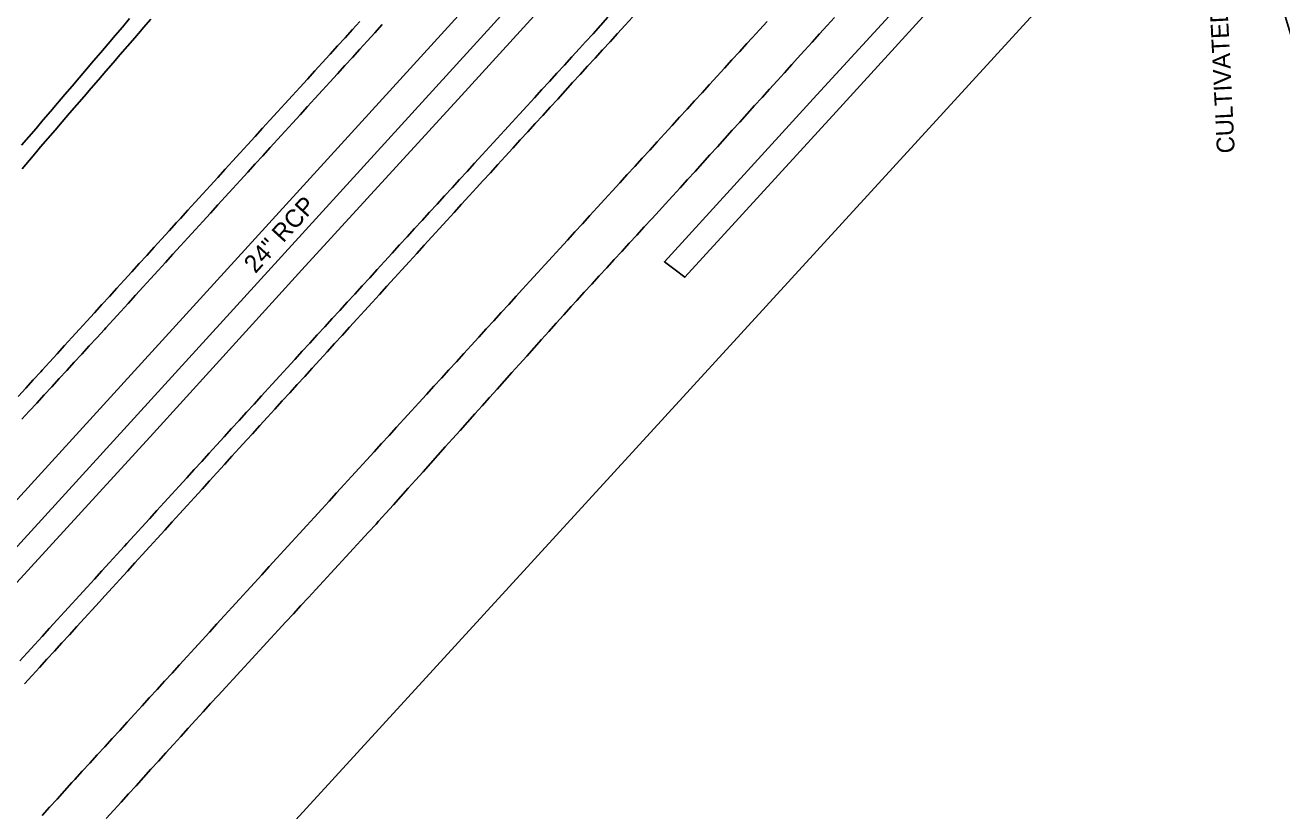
# Model space of a CAD drawing. Extents: x 1806071 to 1809844, y 912722 to 917035.
# Drawn here: x 1807079 to 1807362.2, y 913755.8 to 913933 of the extents above; entities that cross this region are included whole.
import ezdxf

# ---------------------------------------------------------------- set-up
doc = ezdxf.new("R2010")
doc.units = 0
for name, color, linetype in [('Exist Guardrail Cable Guide Rail', 7, 'Continuous'), ('Exist Horizontal Alignment', 7, 'Continuous'), ('Exist Other Culture Area Outline', 7, 'Continuous'), ('Exist Other Culture Area Outline Text', 7, 'Continuous'), ('Exist Roads EOP', 7, 'Continuous'), ('Exist Roads EOT', 7, 'Continuous'), ('Exist Structure Minor Paved Ditch or Gutter', 7, 'Continuous'), ('Exist Structure Minor Pipes RCP 24 Inch', 7, 'Continuous'), ('Exist Structure Minor Pipes RCP 24 Inch Text', 7, 'Continuous')]:
    doc.layers.add(name, color=color, linetype=linetype)

msp = doc.modelspace()

# ---------------------------------------------------------------- linework, layer by layer
at = {"layer": 'Exist Guardrail Cable Guide Rail'}
msp.add_lwpolyline([(1807036.39, 913762.23), (1807072.19, 913801.95), (1807107.96, 913840.99), (1807141.41, 913877.77), (1807177.33, 913917.12), (1807208.48, 913951.28), (1807242.54, 913988.57), (1807278.56, 914027.99), (1807303.96, 914056.09), (1807333.75, 914088.73), (1807369.98, 914128.47), (1807402.65, 914164.36), (1807436.63, 914201.71), (1807469.41, 914237.65), (1807504.53, 914276.04), (1807531.63, 914306.03), (1807569.88, 914348.1), (1807608.39, 914390.29), (1807638.77, 914423.86), (1807675.81, 914465.75)], dxfattribs=at)
at = {"layer": 'Exist Horizontal Alignment'}
msp.add_line((1806073.69, 912724.84), (1809374.2, 916346.52), dxfattribs=at)
msp.add_arc((1806875.73, 914308.35), 954.93, 296.15643, 355.38963, dxfattribs=at)
at = {"layer": 'Exist Other Culture Area Outline'}
msp.add_lwpolyline([(1807062.43, 913669.14), (1807348.8, 913981.91), (1807365.47, 913926.79), (1807376.75, 913863.76), (1807418.01, 913784.95), (1807457.77, 913738.07), (1807040.06, 913515.17)], dxfattribs=at)
at = {"layer": 'Exist Roads EOP'}
for points in [[(1807210.36, 913934.71), (1807208.68, 913932.86), (1807206.99, 913931.01), (1807205.31, 913929.16), (1807203.94, 913927.65), (1807202.25, 913925.81), (1807200.56, 913923.96), (1807198.87, 913922.12), (1807197.18, 913920.28), (1807195.49, 913918.43), (1807193.81, 913916.59), (1807192.12, 913914.74), (1807190.43, 913912.9), (1807188.74, 913911.06), (1807187.05, 913909.21), (1807185.37, 913907.37), (1807183.68, 913905.52), (1807181.99, 913903.68), (1807180.3, 913901.84), (1807178.61, 913899.99), (1807176.92, 913898.15), (1807175.24, 913896.3), (1807173.55, 913894.46), (1807171.86, 913892.62), (1807170.17, 913890.77), (1807168.48, 913888.93), (1807166.8, 913887.09), (1807165.11, 913885.24), (1807163.42, 913883.4), (1807161.73, 913881.55), (1807160.04, 913879.71), (1807158.35, 913877.87), (1807156.67, 913876.02), (1807154.98, 913874.18), (1807153.29, 913872.33), (1807151.6, 913870.49), (1807149.91, 913868.65), (1807148.23, 913866.8), (1807146.54, 913864.96), (1807144.85, 913863.11), (1807143.16, 913861.27), (1807141.47, 913859.43), (1807139.78, 913857.58), (1807138.1, 913855.74), (1807136.41, 913853.89), (1807134.72, 913852.05), (1807133.03, 913850.21), (1807132.29, 913849.39), (1807130.6, 913847.55), (1807128.92, 913845.7), (1807127.23, 913843.85), (1807125.55, 913842), (1807123.87, 913840.16), (1807122.18, 913838.31), (1807120.5, 913836.46), (1807118.81, 913834.61), (1807117.13, 913832.76), (1807115.45, 913830.92), (1807113.76, 913829.07), (1807112.08, 913827.22), (1807110.39, 913825.37), (1807108.71, 913823.53), (1807107.03, 913821.68), (1807105.34, 913819.83), (1807103.66, 913817.98), (1807101.97, 913816.14), (1807101.4, 913815.5), (1807099.71, 913813.66), (1807098.03, 913811.81), (1807096.34, 913809.96), (1807094.66, 913808.11), (1807092.97, 913806.27), (1807091.29, 913804.42), (1807089.6, 913802.57), (1807087.92, 913800.73), (1807086.24, 913798.88), (1807084.55, 913797.03), (1807082.87, 913795.18), (1807081.18, 913793.34), (1807079.5, 913791.49), (1807077.81, 913789.64)], [(1807097.3, 913754.12), (1807098.98, 913755.97), (1807100.66, 913757.82), (1807102.34, 913759.67), (1807104.02, 913761.52), (1807105.7, 913763.37), (1807107.38, 913765.22), (1807109.06, 913767.08), (1807110.74, 913768.93), (1807112.42, 913770.78), (1807114.1, 913772.63), (1807115.78, 913774.48), (1807117.46, 913776.33), (1807119.14, 913778.19), (1807120.83, 913780.03), (1807122.53, 913781.86), (1807124.22, 913783.7), (1807125.91, 913785.54), (1807127.61, 913787.38), (1807129.3, 913789.22), (1807130.99, 913791.06), (1807132.69, 913792.9), (1807134.38, 913794.74), (1807136.07, 913796.58), (1807137.77, 913798.42), (1807139.46, 913800.26), (1807141.15, 913802.1), (1807142.85, 913803.94), (1807144.54, 913805.77), (1807146.23, 913807.61), (1807147.93, 913809.45), (1807149.62, 913811.29), (1807151.31, 913813.13), (1807153.01, 913814.97), (1807154.7, 913816.81), (1807156.39, 913818.65), (1807158.09, 913820.49), (1807158.66, 913821.12), (1807160.33, 913822.98), (1807162, 913824.84), (1807163.67, 913826.7), (1807165.34, 913828.56), (1807167.01, 913830.42), (1807168.68, 913832.28), (1807170.35, 913834.14), (1807172.02, 913836), (1807173.69, 913837.87), (1807175.35, 913839.73), (1807177.02, 913841.59), (1807178.69, 913843.45), (1807180.36, 913845.31), (1807182.03, 913847.17), (1807183.7, 913849.03), (1807185.37, 913850.89), (1807187.04, 913852.75), (1807188.71, 913854.62), (1807190.38, 913856.48), (1807192.05, 913858.34), (1807193.72, 913860.2), (1807195.39, 913862.06), (1807197.06, 913863.92), (1807198.72, 913865.78), (1807200.39, 913867.64), (1807202.06, 913869.5), (1807203.32, 913870.9), (1807205.01, 913872.74), (1807206.7, 913874.58), (1807208.4, 913876.42), (1807210.09, 913878.26), (1807211.78, 913880.1), (1807213.47, 913881.94), (1807215.17, 913883.78), (1807216.86, 913885.62), (1807218.55, 913887.47), (1807220.24, 913889.31), (1807221.94, 913891.15), (1807223.26, 913892.58), (1807224.94, 913894.44), (1807226.62, 913896.29), (1807228.3, 913898.14), (1807229.98, 913899.99), (1807231.65, 913901.85), (1807233.33, 913903.7), (1807235.01, 913905.55), (1807236.69, 913907.4), (1807238.37, 913909.25), (1807240.05, 913911.11), (1807241.73, 913912.96), (1807243.41, 913914.81), (1807245.09, 913916.66), (1807246.77, 913918.52), (1807248.45, 913920.37), (1807250.12, 913922.22), (1807251.8, 913924.07), (1807253.02, 913925.41), (1807254.69, 913927.27), (1807256.37, 913929.12), (1807258.05, 913930.98), (1807259.72, 913932.83), (1807261.4, 913934.69)], [(1807102.56, 913934.42), (1807100.94, 913932.51), (1807099.32, 913930.61), (1807097.7, 913928.71), (1807096.07, 913926.81), (1807094.45, 913924.9), (1807092.83, 913923), (1807091.21, 913921.1), (1807089.59, 913919.2), (1807087.96, 913917.29), (1807086.34, 913915.39), (1807084.72, 913913.49), (1807083.1, 913911.59), (1807081.48, 913909.68), (1807079.86, 913907.78), (1807078.23, 913905.88)], [(1807078.25, 913844.1), (1807079.95, 913845.94), (1807081.64, 913847.78), (1807083.33, 913849.62), (1807085.02, 913851.46), (1807086.71, 913853.3), (1807088.41, 913855.14), (1807090.1, 913856.98), (1807091.79, 913858.82), (1807093.48, 913860.66), (1807095.17, 913862.5), (1807096.87, 913864.34), (1807097.19, 913864.69), (1807098.87, 913866.54), (1807100.56, 913868.39), (1807102.24, 913870.23), (1807103.92, 913872.08), (1807105.61, 913873.93), (1807107.29, 913875.78), (1807108.98, 913877.62), (1807110.66, 913879.47), (1807112.34, 913881.32), (1807114.03, 913883.17), (1807115.71, 913885.02), (1807117.4, 913886.86), (1807119.08, 913888.71), (1807120.76, 913890.56), (1807122.45, 913892.41), (1807124.13, 913894.25), (1807125.82, 913896.1), (1807127.5, 913897.95), (1807129.18, 913899.8), (1807130.87, 913901.65), (1807132.55, 913903.49), (1807134.24, 913905.34), (1807135.92, 913907.19), (1807137.6, 913909.04), (1807139.29, 913910.88), (1807140.97, 913912.73), (1807142.66, 913914.58), (1807144.34, 913916.43), (1807146.02, 913918.27), (1807147.71, 913920.12), (1807149.39, 913921.97), (1807151.08, 913923.82), (1807152.76, 913925.67), (1807154.44, 913927.51), (1807156.13, 913929.36), (1807157.81, 913931.21), (1807159.5, 913933.06)]]:
    msp.add_lwpolyline(points, dxfattribs=at)
at = {"layer": 'Exist Roads EOT'}
for points in [[(1807215.88, 913934.76), (1807214.2, 913932.91), (1807212.51, 913931.07), (1807210.82, 913929.22), (1807209.14, 913927.37), (1807207.45, 913925.53), (1807205.77, 913923.68), (1807204.08, 913921.83), (1807202.4, 913919.99), (1807200.71, 913918.14), (1807199.03, 913916.3), (1807197.34, 913914.45), (1807195.65, 913912.6), (1807193.97, 913910.76), (1807192.28, 913908.91), (1807190.6, 913907.06), (1807188.91, 913905.22), (1807187.23, 913903.37), (1807185.54, 913901.52), (1807183.86, 913899.68), (1807182.17, 913897.83), (1807180.76, 913896.29), (1807179.08, 913894.44), (1807177.39, 913892.59), (1807175.71, 913890.75), (1807174.03, 913888.9), (1807172.34, 913887.05), (1807170.66, 913885.2), (1807168.97, 913883.35), (1807167.29, 913881.51), (1807165.61, 913879.66), (1807163.92, 913877.81), (1807162.24, 913875.96), (1807160.55, 913874.12), (1807158.87, 913872.27), (1807157.19, 913870.42), (1807155.5, 913868.57), (1807153.82, 913866.73), (1807152.13, 913864.88), (1807150.45, 913863.03), (1807148.77, 913861.18), (1807147.08, 913859.33), (1807145.4, 913857.49), (1807143.71, 913855.64), (1807142.03, 913853.79), (1807140.35, 913851.94), (1807138.66, 913850.1), (1807136.98, 913848.25), (1807135.29, 913846.4), (1807133.61, 913844.55), (1807131.93, 913842.71), (1807130.24, 913840.86), (1807128.97, 913839.46), (1807127.29, 913837.61), (1807125.6, 913835.76), (1807123.92, 913833.91), (1807122.24, 913832.06), (1807120.56, 913830.21), (1807118.88, 913828.36), (1807117.19, 913826.51), (1807115.51, 913824.66), (1807113.83, 913822.81), (1807112.15, 913820.96), (1807110.47, 913819.12), (1807108.78, 913817.27), (1807107.1, 913815.42), (1807105.42, 913813.57), (1807103.74, 913811.72), (1807102.06, 913809.87), (1807100.37, 913808.02), (1807098.69, 913806.17), (1807097.01, 913804.32), (1807095.76, 913802.95), (1807094.07, 913801.1), (1807092.39, 913799.25), (1807090.7, 913797.41), (1807089.01, 913795.56), (1807087.33, 913793.72), (1807085.64, 913791.87), (1807083.95, 913790.03), (1807082.27, 913788.18), (1807080.58, 913786.34), (1807078.9, 913784.49)], [(1807077.47, 913849.28), (1807079.16, 913851.12), (1807080.84, 913852.97), (1807082.53, 913854.81), (1807082.85, 913855.17), (1807084.53, 913857.01), (1807086.22, 913858.86), (1807087.9, 913860.71), (1807089.58, 913862.56), (1807091.27, 913864.41), (1807092.95, 913866.26), (1807094.63, 913868.1), (1807096.32, 913869.95), (1807098, 913871.8), (1807099.68, 913873.65), (1807101.37, 913875.5), (1807103.05, 913877.35), (1807104.73, 913879.19), (1807106.42, 913881.04), (1807108.1, 913882.89), (1807109.78, 913884.74), (1807111.47, 913886.59), (1807113.15, 913888.44), (1807114, 913889.37), (1807115.68, 913891.21), (1807117.36, 913893.06), (1807119.05, 913894.91), (1807120.73, 913896.76), (1807122.42, 913898.61), (1807124.1, 913900.45), (1807125.78, 913902.3), (1807127.47, 913904.15), (1807129.15, 913906), (1807130.84, 913907.85), (1807132.52, 913909.69), (1807134.2, 913911.54), (1807135.89, 913913.39), (1807137.57, 913915.24), (1807139.25, 913917.09), (1807140.94, 913918.93), (1807142.62, 913920.78), (1807144.31, 913922.63), (1807145.99, 913924.48), (1807147.67, 913926.32), (1807147.75, 913926.41), (1807149.43, 913928.25), (1807151.11, 913930.1), (1807152.79, 913931.95), (1807154.47, 913933.8)], [(1807078.37, 913900.56), (1807079.98, 913902.48), (1807081.58, 913904.4), (1807082.51, 913905.51), (1807084.14, 913907.4), (1807085.77, 913909.3), (1807087.4, 913911.19), (1807089.04, 913913.08), (1807090.67, 913914.97), (1807092.3, 913916.87), (1807093.94, 913918.76), (1807095.57, 913920.65), (1807097.2, 913922.55), (1807098.83, 913924.44), (1807100.47, 913926.33), (1807102.1, 913928.23), (1807103.73, 913930.12), (1807105.36, 913932.01), (1807105.69, 913932.39), (1807107.35, 913934.26)], [(1807082.85, 913754.81), (1807084.53, 913756.66), (1807086.22, 913758.51), (1807087.9, 913760.36), (1807089.58, 913762.21), (1807090.22, 913762.92), (1807091.91, 913764.77), (1807093.6, 913766.61), (1807095.28, 913768.46), (1807096.97, 913770.3), (1807098.65, 913772.15), (1807100.34, 913774), (1807102.02, 913775.84), (1807103.71, 913777.69), (1807105.39, 913779.54), (1807107.08, 913781.38), (1807108.77, 913783.23), (1807110.45, 913785.08), (1807112.14, 913786.92), (1807113.82, 913788.77), (1807115.51, 913790.61), (1807117.19, 913792.46), (1807118.88, 913794.31), (1807120.56, 913796.15), (1807122.25, 913798), (1807123.94, 913799.85), (1807125.62, 913801.69), (1807127.31, 913803.54), (1807128.99, 913805.38), (1807130.68, 913807.23), (1807132.36, 913809.08), (1807134.05, 913810.92), (1807135.74, 913812.77), (1807137.42, 913814.62), (1807139.11, 913816.46), (1807140.79, 913818.31), (1807142.48, 913820.15), (1807144.16, 913822), (1807145.85, 913823.85), (1807147.53, 913825.69), (1807149.22, 913827.54), (1807150.91, 913829.39), (1807152.59, 913831.23), (1807154.28, 913833.08), (1807155.96, 913834.92), (1807157.65, 913836.77), (1807159.33, 913838.62), (1807161.02, 913840.46), (1807162.7, 913842.31), (1807164.39, 913844.16), (1807166.08, 913846), (1807167.76, 913847.85), (1807169.45, 913849.69), (1807171.13, 913851.54), (1807172.82, 913853.39), (1807174.5, 913855.23), (1807176.19, 913857.08), (1807177.88, 913858.93), (1807179.56, 913860.77), (1807181.25, 913862.62), (1807182.93, 913864.47), (1807184.62, 913866.31), (1807186.3, 913868.16), (1807187.99, 913870), (1807189.67, 913871.85), (1807191.1, 913873.41), (1807192.78, 913875.26), (1807194.47, 913877.1), (1807196.16, 913878.95), (1807197.84, 913880.79), (1807199.53, 913882.64), (1807201.21, 913884.49), (1807202.9, 913886.33), (1807204.59, 913888.18), (1807206.27, 913890.02), (1807207.96, 913891.87), (1807209.64, 913893.72), (1807211.33, 913895.56), (1807213.01, 913897.41), (1807214.7, 913899.25), (1807216.39, 913901.1), (1807218.07, 913902.95), (1807219.76, 913904.79), (1807221.44, 913906.64), (1807223.13, 913908.48), (1807224.82, 913910.33), (1807226.5, 913912.18), (1807228.19, 913914.02), (1807229.87, 913915.87), (1807231.56, 913917.71), (1807233.25, 913919.56), (1807234.93, 913921.41), (1807236.62, 913923.25), (1807238.3, 913925.1), (1807239.99, 913926.94), (1807241.68, 913928.79), (1807242.85, 913930.08), (1807244.54, 913931.92), (1807246.23, 913933.77)]]:
    msp.add_lwpolyline(points, dxfattribs=at)
at = {"layer": 'Exist Structure Minor Paved Ditch or Gutter'}
msp.add_lwpolyline([(1807308.3, 913973.28), (1807290.82, 913953.65), (1807257.41, 913917.25), (1807223.08, 913879.6), (1807225.49, 913877.79), (1807227.7, 913876.13), (1807261.8, 913913.4), (1807294.58, 913949.48), (1807312.51, 913969.2)], dxfattribs=at)
at = {"layer": 'Exist Structure Minor Pipes RCP 24 Inch'}
msp.add_line((1807297.72, 914057.54), (1806961.96, 913688.88), dxfattribs=at)

# ---------------------------------------------------------------- texts
at = {"layer": 'Exist Other Culture Area Outline Text'}
msp.add_text('CULTIVATED AREA', height=4, rotation=92.8422, dxfattribs=at).set_placement((1807351.61, 913904.15))
at = {"layer": 'Exist Structure Minor Pipes RCP 24 Inch Text'}
msp.add_text('24" RCP', height=4, rotation=47.6739, dxfattribs=at).set_placement((1807130.91, 913876.82))

doc.saveas('drawing.dxf')
